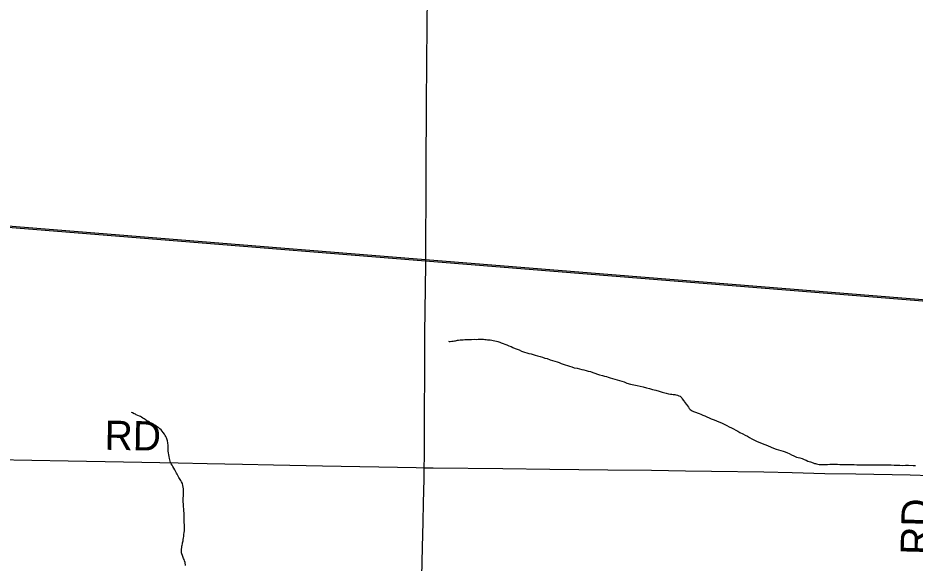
# Model space of a CAD drawing. Extents: x 2.1 to 73.9, y 4 to 26.
# Drawn here: x 42.746 to 43.618, y 22.791 to 23.321 of the extents above; entities that cross this region are included whole.
import ezdxf

# ---------------------------------------------------------------- set-up
doc = ezdxf.new("R2010")
doc.units = 0
for name, color, linetype in [('GM_X_County_Road', 7, 'Continuous'), ('GM_X_County_Road_Text', 7, 'Continuous'), ('GM_X_Minor_River', 7, 'Continuous'), ('GM_X_Rail_Line', 7, 'Continuous'), ('GM_X_Township_Road', 7, 'Continuous')]:
    doc.layers.add(name, color=color, linetype=linetype)

msp = doc.modelspace()

# ---------------------------------------------------------------- linework, layer by layer
at = {"layer": 'GM_X_County_Road'}
for points in [[(42.64548, 22.89328), (42.68561, 22.89234), (42.72353, 22.8916), (42.7947, 22.8903), (42.84846, 22.88915), (42.90161, 22.88817), (42.92989, 22.88763), (42.96408, 22.8869), (42.99421, 22.88621), (43.04208, 22.88531), (43.13314, 22.88351), (43.14102, 22.88342)], [(43.14102, 22.88342), (43.14961, 22.88333), (43.21737, 22.8826), (43.26306, 22.88209), (43.31964, 22.88148), (43.36191, 22.88099), (43.39517, 22.88055), (43.42034, 22.88019), (43.47132, 22.87935), (43.49898, 22.87879), (43.53067, 22.87796), (43.56082, 22.87738), (43.61366, 22.87642), (43.63354, 22.876), (43.6388, 22.87604), (43.64273, 22.87639), (43.64574, 22.8768)]]:
    msp.add_lwpolyline(points, dxfattribs=at)
at = {"layer": 'GM_X_Minor_River'}
for points in [[(43.16461, 23.00643), (43.16518, 23.00623), (43.16632, 23.00622), (43.16785, 23.00638), (43.16918, 23.00636), (43.17032, 23.00672), (43.17128, 23.0069), (43.17223, 23.00707), (43.17319, 23.00744), (43.17433, 23.00761), (43.17605, 23.00777), (43.17738, 23.00794), (43.1789, 23.00792), (43.18062, 23.00808), (43.18252, 23.00805), (43.18461, 23.00802), (43.18708, 23.00816), (43.18956, 23.00832), (43.19165, 23.00828), (43.19355, 23.00844), (43.19526, 23.00841), (43.19679, 23.00858), (43.19869, 23.00836), (43.20002, 23.00815), (43.20116, 23.00813), (43.20248, 23.00792), (43.20382, 23.0079), (43.20514, 23.00769), (43.20666, 23.00747), (43.20818, 23.00726), (43.20969, 23.00686), (43.21121, 23.00645), (43.21253, 23.00605), (43.21443, 23.00564), (43.21594, 23.00505), (43.22124, 23.00306), (43.22331, 23.00208), (43.22539, 23.00128), (43.22728, 23.00049), (43.22936, 22.99951), (43.23144, 22.99872), (43.23333, 22.99793), (43.23559, 22.99675), (43.23843, 22.99595), (43.2407, 22.99515), (43.24278, 22.99455), (43.24487, 22.99413), (43.24695, 22.99353), (43.24903, 22.99293), (43.25131, 22.99232), (43.25377, 22.99171), (43.25604, 22.99092), (43.25831, 22.99012), (43.26058, 22.98951), (43.26361, 22.98852), (43.26569, 22.98772), (43.26796, 22.98693), (43.27023, 22.98632), (43.27212, 22.98572), (43.27421, 22.98493), (43.27609, 22.98414), (43.27818, 22.98353), (43.28026, 22.98274), (43.28234, 22.98214), (43.28461, 22.98153), (43.28669, 22.98074), (43.28973, 22.98012), (43.292, 22.9797), (43.29427, 22.9791), (43.29636, 22.97849), (43.29844, 22.97808), (43.30052, 22.97748), (43.30261, 22.97687), (43.30488, 22.97608), (43.30696, 22.97528), (43.30942, 22.97448), (43.3115, 22.97388), (43.31434, 22.97308), (43.31623, 22.97248), (43.31813, 22.97206), (43.31983, 22.97147), (43.32191, 22.97086), (43.32418, 22.97026), (43.32646, 22.96965), (43.32854, 22.96886), (43.33535, 22.96685), (43.338, 22.96567), (43.34179, 22.96485), (43.34482, 22.96404), (43.34804, 22.96342), (43.35107, 22.96261), (43.3541, 22.96199), (43.35713, 22.96118), (43.36016, 22.96037), (43.36319, 22.95956), (43.36642, 22.95875), (43.36963, 22.95775), (43.37247, 22.95695), (43.37626, 22.95593), (43.37872, 22.95533), (43.38062, 22.95511)], [(43.38062, 22.95511), (43.38195, 22.95489), (43.38309, 22.95469), (43.38461, 22.95466), (43.38574, 22.95426), (43.38726, 22.95386), (43.38877, 22.95346), (43.3901, 22.95305), (43.39141, 22.95151), (43.39196, 22.95036), (43.39327, 22.94882), (43.39401, 22.94767), (43.39456, 22.94671), (43.39606, 22.94479), (43.39699, 22.94363), (43.39792, 22.94248), (43.39885, 22.94113), (43.39979, 22.94017), (43.40148, 22.93881), (43.4028, 22.93803), (43.40374, 22.93783), (43.40828, 22.93623), (43.40998, 22.93545), (43.41187, 22.93466), (43.41395, 22.93386), (43.41603, 22.93288), (43.41811, 22.93209), (43.41999, 22.93111), (43.42302, 22.92992), (43.42529, 22.92893), (43.42756, 22.92814), (43.43001, 22.92715), (43.43265, 22.92577), (43.4353, 22.92459), (43.43756, 22.92323), (43.43983, 22.92224), (43.4419, 22.92126), (43.44398, 22.92008), (43.44605, 22.9191), (43.44812, 22.91755), (43.45095, 22.91636), (43.45303, 22.91519), (43.45529, 22.91401), (43.45736, 22.91284), (43.45982, 22.91166), (43.46227, 22.91029), (43.46491, 22.90911), (43.46737, 22.90793), (43.46983, 22.90694), (43.47247, 22.90595), (43.47493, 22.90496), (43.47833, 22.90357), (43.48079, 22.90258), (43.48324, 22.90159), (43.48571, 22.90098), (43.48798, 22.90019), (43.49006, 22.89939), (43.49214, 22.89879), (43.49422, 22.898), (43.49592, 22.89721), (43.49818, 22.89603), (43.50064, 22.89504), (43.50309, 22.89386), (43.50631, 22.89305), (43.50858, 22.89226), (43.51066, 22.89146), (43.51255, 22.89067), (43.51425, 22.88989), (43.51558, 22.88948), (43.51671, 22.88909), (43.51917, 22.88829), (43.52068, 22.88769), (43.52163, 22.88749), (43.52258, 22.88709), (43.52371, 22.88688), (43.52504, 22.88667), (43.52637, 22.88646), (43.52789, 22.88663), (43.5296, 22.8866), (43.53151, 22.88657), (43.53341, 22.88673), (43.53551, 22.88689), (43.53836, 22.88684), (43.54064, 22.8868), (43.54292, 22.88677), (43.5452, 22.88673), (43.54748, 22.88669), (43.54958, 22.88666), (43.55167, 22.88662), (43.55357, 22.88659), (43.55547, 22.88656), (43.55737, 22.88653), (43.55927, 22.8865), (43.56193, 22.88627), (43.56422, 22.88642), (43.56631, 22.88639), (43.56859, 22.88635), (43.57087, 22.88632), (43.57334, 22.88628), (43.57601, 22.88642), (43.57886, 22.88638)], [(42.9077, 22.82641), (42.90773, 22.82831), (42.90756, 22.83002), (42.90759, 22.83154), (42.90761, 22.83306), (42.90744, 22.83459), (42.90746, 22.83591), (42.90731, 22.83801), (42.90733, 22.83953), (42.90717, 22.84124), (42.907, 22.84257), (42.90702, 22.8439), (42.90685, 22.84523), (42.90668, 22.84676), (42.90671, 22.84828), (42.90654, 22.8498), (42.90656, 22.85132), (42.90659, 22.85284), (42.90661, 22.85417), (42.90664, 22.85588), (42.90685, 22.85739), (42.90688, 22.85911), (42.90675, 22.86291), (42.90658, 22.86462), (42.90623, 22.86614), (42.90569, 22.86805), (42.90476, 22.86978), (42.90421, 22.87093), (42.90365, 22.87189), (42.90291, 22.87285), (42.90235, 22.874), (42.90124, 22.87591), (42.90069, 22.87706), (42.89995, 22.87821), (42.8994, 22.87955), (42.89829, 22.88147), (42.89736, 22.88301), (42.89643, 22.88454), (42.89569, 22.88588), (42.89477, 22.88723), (42.89421, 22.88838), (42.89385, 22.88971), (42.89349, 22.89105), (42.89313, 22.89238), (42.89278, 22.89429), (42.89243, 22.896), (42.89208, 22.89791), (42.89191, 22.89943), (42.89193, 22.90076), (42.89176, 22.90191), (42.89178, 22.90323), (42.8918, 22.90456), (42.89182, 22.9057), (42.89165, 22.90685), (42.89147, 22.9078), (42.89112, 22.90952), (42.89058, 22.91142), (42.89041, 22.91238), (42.88967, 22.91391), (42.88911, 22.91487), (42.88818, 22.91621), (42.88707, 22.91775), (42.88501, 22.92025), (42.88389, 22.92122), (42.88239, 22.92257), (42.88144, 22.92297), (42.87994, 22.92413), (42.87881, 22.92472), (42.87767, 22.92531), (42.87673, 22.92589), (42.87485, 22.92687), (42.87372, 22.92765), (42.87278, 22.92824), (42.87108, 22.92902), (42.86939, 22.93038), (42.86844, 22.93096), (42.86732, 22.93174), (42.866, 22.93252), (42.86487, 22.93311), (42.86392, 22.93351), (42.86241, 22.9341), (42.8609, 22.93489), (42.85996, 22.93547), (42.85882, 22.93587), (42.85713, 22.93685), (42.85637, 22.93705), (42.85637, 22.93724)], [(43.57886, 22.88638), (43.5819, 22.88633), (43.58494, 22.88628), (43.58799, 22.88623), (43.59103, 22.88618), (43.59521, 22.88611), (43.59806, 22.88588), (43.60091, 22.88583), (43.60376, 22.88579), (43.60662, 22.88574), (43.60928, 22.88589), (43.61194, 22.88584), (43.6167, 22.88558), (43.61898, 22.88554)], [(42.90862, 22.7884), (42.90848, 22.79125), (42.90793, 22.79297), (42.90738, 22.79412), (42.90683, 22.79526), (42.90646, 22.79622), (42.9061, 22.79718), (42.90573, 22.79813), (42.90518, 22.79966), (42.90501, 22.80061), (42.90483, 22.80157), (42.90485, 22.80271), (42.90488, 22.80442), (42.90509, 22.80574), (42.9053, 22.80707), (42.90551, 22.80821), (42.90572, 22.80934), (42.90592, 22.81029), (42.90613, 22.81124), (42.90633, 22.81237), (42.90654, 22.8137), (42.90676, 22.81522), (42.90697, 22.81673), (42.90719, 22.81844), (42.9076, 22.82052), (42.90763, 22.82204), (42.90765, 22.82337), (42.90767, 22.8247), (42.9077, 22.82641)]]:
    msp.add_lwpolyline(points, dxfattribs=at)
at = {"layer": 'GM_X_Rail_Line'}
for points in [[(41.95853, 23.18223), (42.13383, 23.16839), (42.64315, 23.12618), (43.14232, 23.08596), (43.65014, 23.04512)], [(41.95853, 23.18098), (42.13373, 23.16715), (42.64305, 23.12494), (43.14222, 23.08472), (43.65005, 23.04388)]]:
    msp.add_lwpolyline(points, dxfattribs=at)
at = {"layer": 'GM_X_Township_Road'}
for points in [[(43.14102, 22.88342), (43.14113, 22.89434), (43.14129, 22.93941), (43.14157, 22.97298), (43.14145, 22.99442), (43.14162, 23.01649), (43.14182, 23.03358), (43.14218, 23.06062), (43.14244, 23.07895), (43.1425, 23.09014), (43.14263, 23.11717), (43.14272, 23.13457), (43.14274, 23.15198), (43.14295, 23.18772), (43.1432, 23.22253), (43.14329, 23.24274), (43.14347, 23.27133), (43.14383, 23.3192), (43.14437, 23.35338), (43.14467, 23.37389), (43.14452, 23.38307)], [(42.64548, 22.89328), (42.68561, 22.89234), (42.72353, 22.8916), (42.7947, 22.8903), (42.84846, 22.88915), (42.90161, 22.88817), (42.92989, 22.88763), (42.96408, 22.8869), (42.99421, 22.88621), (43.04208, 22.88531), (43.13314, 22.88351), (43.14102, 22.88342)], [(43.12923, 22.38405), (43.12954, 22.39718), (43.13012, 22.42048), (43.131, 22.45559), (43.13178, 22.49009), (43.1322, 22.50997), (43.13279, 22.54229), (43.13339, 22.56964), (43.13442, 22.6063), (43.1348, 22.62059), (43.13553, 22.65228), (43.13632, 22.68584), (43.13712, 22.72407), (43.13791, 22.75514), (43.13855, 22.7772), (43.1392, 22.8061), (43.13983, 22.83064), (43.14029, 22.84928), (43.14092, 22.87227), (43.14102, 22.88342)], [(43.14102, 22.88342), (43.14961, 22.88333), (43.21737, 22.8826), (43.26306, 22.88209), (43.31964, 22.88148), (43.36191, 22.88099), (43.39517, 22.88055), (43.42034, 22.88019), (43.47132, 22.87935), (43.49898, 22.87879), (43.53067, 22.87796), (43.56082, 22.87738), (43.61366, 22.87642), (43.63354, 22.876), (43.6388, 22.87604), (43.64273, 22.87639), (43.64574, 22.8768)]]:
    msp.add_lwpolyline(points, dxfattribs=at)

# ---------------------------------------------------------------- texts
at = {"layer": 'GM_X_County_Road_Text'}
for rotation, p in [(359.01344, (42.82983, 22.90093)), (88.51543, (43.63264, 22.79829))]:
    msp.add_text('RD', height=0.028409, rotation=rotation, dxfattribs=at).set_placement(p)

doc.saveas('drawing.dxf')
